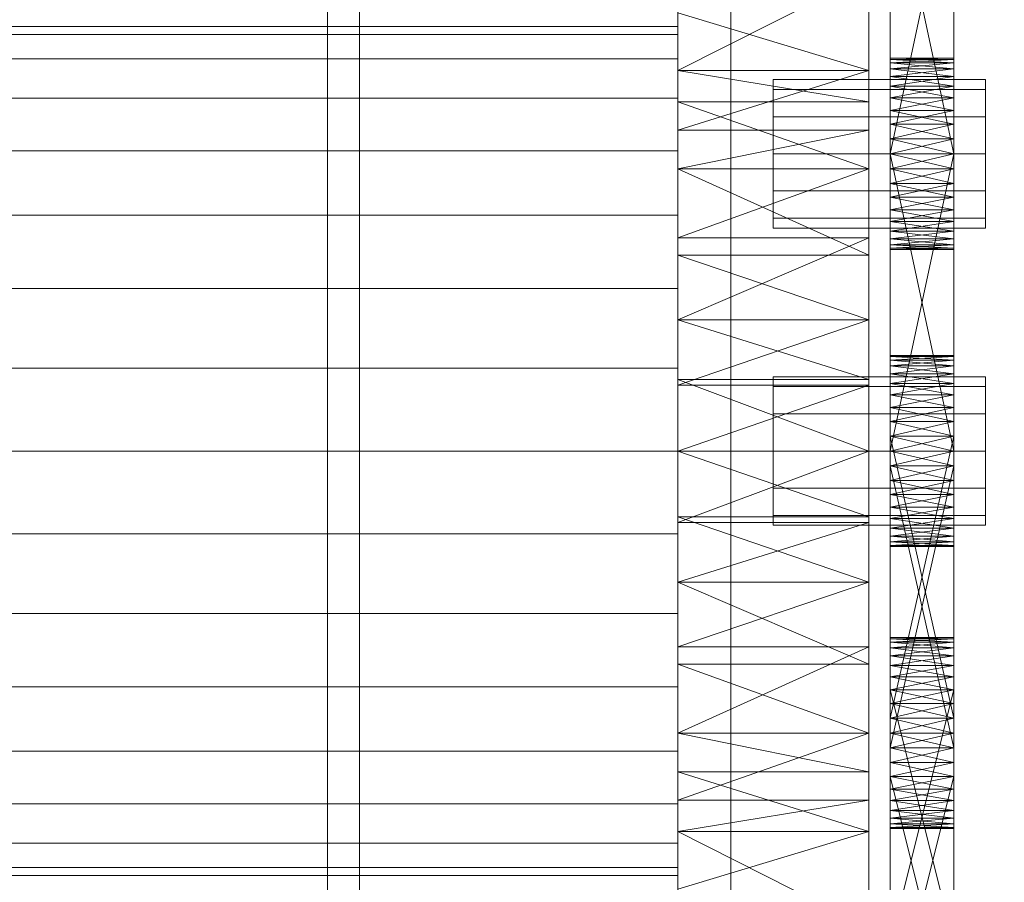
# Model space of a CAD drawing. Header units: millimetres. Extents: x -4738 to 65662, y -68080 to 6847.
# Tile 419 of 656: x 1368 to 1461, y -33554 to -33473. Entities that reach past the tile are written whole.
import ezdxf

# ---------------------------------------------------------------- set-up
doc = ezdxf.new("R2010")
doc.units = ezdxf.units.MM
for name, color, linetype, lineweight in [('COTAS_O', 1, 'Continuous', 0), ('frontal_C03', 7, 'Continuous', 0), ('frontal_secador', 7, 'Continuous', 0)]:
    doc.layers.add(name, color=color, linetype=linetype, lineweight=lineweight)
doc.dimstyles.new('R19_100', dxfattribs={"dimtxt": 250, "dimasz": 150, "dimexe": 150, "dimexo": 80, "dimgap": 100, "dimtad": 1, "dimtih": 1, "dimtoh": 1, "dimdsep": 46, "dimcen": 0.09, "dimadec": 0, "dimazin": 0, "dimtfac": 1, "dimtdec": 4, "dimtofl": 0, "dimtmove": 0, "dimatfit": 3, "dimfxl": 1, "dimtolj": 1, "dimtzin": 0, "dimarcsym": 0})

# ---------------------------------------------------------------- blocks, each defined once
blk = doc.blocks.new('DIM_R31_48')
at = {"layer": 'COTAS_O'}
for p, q in [((-1725, -33700), (-1575, -33655)), ((1725, -33700), (1575, -33655)), ((-1725, -34400), (-1725, -33700)), ((-1725, -33700), (1725, -33700)), ((-1725, -33700), (-1575, -33745)), ((1725, -33700), (1575, -33745)), ((1725, -34400), (1725, -33700))]:
    blk.add_line(p, q, dxfattribs=at)
blk.add_text('3450 O', height=250, dxfattribs=at).set_placement((0, -33600))

msp = doc.modelspace()

# ---------------------------------------------------------------- linework, layer by layer
at = {"layer": 'frontal_C03'}
for p, q in [((1435, -34954.179), (1435, -32259.264)), ((1435, -32263.162), (1435, -34958.077)), ((1435, -35437.51), (1435, -32742.595)), ((1435, -32746.492), (1435, -35441.408))]:
    msp.add_line(p, q, dxfattribs=at)
at = {"layer": 'frontal_secador'}
for p, q in [((1400, -36000), (1400, -33000)), ((1397, -35940), (1397, -33075)), ((1400, -36000), (1400, -33075)), ((1400, -34600), (1400, -33075)), ((1400, -35940), (1400, -33075)), ((1400, -34650), (1400, -33075)), ((1400, -36000), (1400, -33250)), ((1430, -33443.111), (1430, -33477.635)), ((1430, -33443.111), (1430, -33525.858)), ((1448, -33477.635), (1448, -33443.111)), ((1448, -33525.858), (1448, -33443.111)), ((1450, -33488.281), (1450, -33449.481)), ((1456, -33449.481), (1456, -33488.281)), ((1450, -33451.136), (1450, -33488.281)), ((1456, -33488.281), (1456, -33451.136)), ((1450, -33488.281), (1450, -33453.414)), ((1456, -33453.414), (1456, -33488.281)), ((1450, -33485.5), (1450, -33456.092)), ((1450, -33488.281), (1450, -33456.092)), ((1456, -33456.092), (1456, -33485.5)), ((1456, -33456.092), (1456, -33488.281)), ((1450, -33457.5), (1450, -33485.5)), ((1456, -33485.5), (1450, -33457.5)), ((1456, -33457.5), (1450, -33485.5)), ((1456, -33485.5), (1456, -33457.5)), ((1430, -33457.639), (1430, -33477.635)), ((1430, -33501.142), (1430, -33457.639)), ((1430, -33549.365), (1430, -33457.639)), ((1430, -33457.639), (1430, -33525.858)), ((1430, -33591.527), (1430, -33457.639)), ((1448, -33477.635), (1448, -33457.639)), ((1448, -33457.639), (1448, -33501.142)), ((1448, -33457.639), (1448, -33549.365)), ((1448, -33525.858), (1448, -33457.639)), ((1448, -33457.639), (1448, -33591.527)), ((1430, -33477.635), (1430, -33462.194)), ((1448, -33462.194), (1448, -33477.635)), ((1430, -33468.565), (1430, -33477.635)), ((1448, -33468.565), (1430, -33477.635)), ((1448, -33477.635), (1448, -33468.565)), ((1430, -33477.635), (1430, -33472.223)), ((1448, -33477.635), (1430, -33472.223)), ((1448, -33472.223), (1448, -33477.635)), ((1430, -33473.5), (1325, -33473.5)), ((1430, -33474.269), (1325, -33474.269)), ((1430, -33474.269), (1430, -33473.5)), ((1430, -33476.545), (1430, -33474.269)), ((1430, -33476.545), (1325, -33476.545)), ((1430, -33480.241), (1430, -33476.545)), ((1450, -33476.611), (1450, -33476.5)), ((1456, -33476.611), (1450, -33476.5)), ((1456, -33476.5), (1450, -33476.5)), ((1456, -33476.5), (1450, -33476.611)), ((1450, -33476.611), (1450, -33477.481)), ((1450, -33476.94), (1450, -33476.611)), ((1450, -33476.611), (1450, -33479.136)), ((1456, -33476.94), (1450, -33476.611)), ((1456, -33476.611), (1450, -33476.611)), ((1456, -33476.611), (1450, -33476.94)), ((1450, -33477.481), (1450, -33476.94)), ((1456, -33477.481), (1450, -33476.94)), ((1456, -33476.94), (1450, -33476.94)), ((1456, -33476.94), (1450, -33477.481)), ((1456, -33476.611), (1456, -33476.5)), ((1456, -33477.481), (1456, -33476.611)), ((1456, -33476.611), (1456, -33476.94)), ((1456, -33479.136), (1456, -33476.611)), ((1456, -33476.94), (1456, -33477.481)), ((1430, -33477.635), (1430, -33495.058)), ((1430, -33480.589), (1430, -33477.635)), ((1430, -33477.635), (1430, -33501.142)), ((1430, -33477.635), (1430, -33483.268)), ((1430, -33477.635), (1430, -33525.858)), ((1448, -33480.589), (1430, -33477.635)), ((1448, -33477.635), (1430, -33477.635)), ((1448, -33477.635), (1430, -33483.268)), ((1448, -33495.058), (1448, -33477.635)), ((1448, -33477.635), (1448, -33480.589)), ((1448, -33501.142), (1448, -33477.635)), ((1448, -33483.268), (1448, -33477.635)), ((1448, -33525.858), (1448, -33477.635)), ((1450, -33477.481), (1450, -33479.136)), ((1450, -33478.219), (1450, -33477.481)), ((1450, -33481.414), (1450, -33477.481)), ((1450, -33516.281), (1450, -33477.481)), ((1456, -33478.219), (1450, -33477.481)), ((1456, -33477.481), (1450, -33477.481)), ((1456, -33477.481), (1450, -33478.219)), ((1456, -33479.136), (1456, -33477.481)), ((1456, -33477.481), (1456, -33478.219)), ((1456, -33477.481), (1456, -33481.414)), ((1456, -33477.481), (1456, -33516.281)), ((1439, -33479.438), (1439, -33478.5)), ((1459, -33478.5), (1439, -33478.5)), ((1450, -33479.136), (1450, -33478.219)), ((1456, -33479.136), (1450, -33478.219)), ((1456, -33478.219), (1450, -33478.219)), ((1456, -33478.219), (1450, -33479.136)), ((1456, -33478.219), (1456, -33479.136)), ((1459, -33479.438), (1459, -33478.5)), ((1439, -33482), (1439, -33479.438)), ((1459, -33479.438), (1439, -33479.438)), ((1450, -33479.136), (1450, -33481.414)), ((1450, -33480.21), (1450, -33479.136)), ((1450, -33479.136), (1450, -33484.092)), ((1450, -33479.136), (1450, -33516.281)), ((1456, -33480.21), (1450, -33479.136)), ((1456, -33479.136), (1450, -33479.136)), ((1456, -33479.136), (1450, -33480.21)), ((1456, -33481.414), (1456, -33479.136)), ((1456, -33479.136), (1456, -33480.21)), ((1456, -33484.092), (1456, -33479.136)), ((1456, -33516.281), (1456, -33479.136)), ((1459, -33482), (1459, -33479.438)), ((1430, -33480.241), (1325, -33480.241)), ((1430, -33485.216), (1430, -33480.241)), ((1430, -33480.589), (1430, -33495.058)), ((1430, -33486.925), (1430, -33480.589)), ((1448, -33486.925), (1430, -33480.589)), ((1448, -33480.589), (1430, -33480.589)), ((1448, -33495.058), (1448, -33480.589)), ((1448, -33480.589), (1448, -33486.925)), ((1450, -33481.414), (1450, -33480.21)), ((1456, -33481.414), (1450, -33480.21)), ((1456, -33480.21), (1450, -33480.21)), ((1456, -33480.21), (1450, -33481.414)), ((1456, -33480.21), (1456, -33481.414)), ((1450, -33481.414), (1450, -33484.092)), ((1450, -33482.719), (1450, -33481.414)), ((1450, -33516.281), (1450, -33481.414)), ((1456, -33482.719), (1450, -33481.414)), ((1456, -33481.414), (1450, -33481.414)), ((1456, -33481.414), (1450, -33482.719)), ((1456, -33484.092), (1456, -33481.414)), ((1456, -33481.414), (1456, -33482.719)), ((1456, -33481.414), (1456, -33516.281)), ((1439, -33485.5), (1439, -33482)), ((1459, -33482), (1439, -33482)), ((1459, -33485.5), (1459, -33482)), ((1430, -33493.424), (1430, -33483.268)), ((1430, -33483.268), (1430, -33486.925)), ((1430, -33501.142), (1430, -33483.268)), ((1448, -33483.268), (1430, -33483.268)), ((1448, -33483.268), (1430, -33486.925)), ((1448, -33483.268), (1448, -33493.424)), ((1448, -33486.925), (1448, -33483.268)), ((1448, -33483.268), (1448, -33501.142)), ((1450, -33484.092), (1450, -33482.719)), ((1456, -33484.092), (1450, -33482.719)), ((1456, -33482.719), (1450, -33482.719)), ((1456, -33482.719), (1450, -33484.092)), ((1456, -33482.719), (1456, -33484.092)), ((1450, -33513.5), (1450, -33484.092)), ((1450, -33484.092), (1450, -33485.5)), ((1450, -33516.281), (1450, -33484.092)), ((1456, -33485.5), (1450, -33484.092)), ((1456, -33484.092), (1450, -33484.092)), ((1456, -33484.092), (1450, -33485.5)), ((1456, -33484.092), (1456, -33513.5)), ((1456, -33485.5), (1456, -33484.092)), ((1456, -33484.092), (1456, -33516.281)), ((1430, -33485.216), (1325, -33485.216)), ((1430, -33491.277), (1430, -33485.216)), ((1439, -33485.5), (1439, -33489)), ((1439, -33485.5), (1459, -33485.5)), ((1450, -33485.5), (1450, -33513.5)), ((1456, -33513.5), (1450, -33485.5)), ((1456, -33485.5), (1450, -33485.5)), ((1456, -33485.5), (1450, -33513.5)), ((1450, -33488.281), (1450, -33485.5)), ((1450, -33485.5), (1450, -33486.908)), ((1456, -33485.5), (1450, -33486.908)), ((1456, -33486.908), (1450, -33485.5)), ((1456, -33513.5), (1456, -33485.5)), ((1456, -33485.5), (1456, -33488.281)), ((1456, -33486.908), (1456, -33485.5)), ((1459, -33489), (1459, -33485.5)), ((1430, -33495.058), (1430, -33486.925)), ((1430, -33486.925), (1430, -33493.424)), ((1448, -33495.058), (1430, -33486.925)), ((1448, -33486.925), (1430, -33486.925)), ((1448, -33486.925), (1430, -33493.424)), ((1448, -33486.925), (1448, -33495.058)), ((1448, -33493.424), (1448, -33486.925)), ((1450, -33486.908), (1450, -33488.281)), ((1456, -33486.908), (1450, -33486.908)), ((1456, -33486.908), (1450, -33488.281)), ((1456, -33488.281), (1450, -33486.908)), ((1456, -33488.281), (1456, -33486.908)), ((1439, -33489), (1439, -33491.562)), ((1459, -33489), (1439, -33489)), ((1450, -33490.79), (1450, -33488.281)), ((1450, -33488.281), (1450, -33489.586)), ((1450, -33492.781), (1450, -33488.281)), ((1450, -33494.5), (1450, -33488.281)), ((1456, -33488.281), (1450, -33488.281)), ((1456, -33488.281), (1450, -33489.586)), ((1456, -33489.586), (1450, -33488.281)), ((1456, -33488.281), (1456, -33490.79)), ((1456, -33489.586), (1456, -33488.281)), ((1456, -33488.281), (1456, -33492.781)), ((1456, -33488.281), (1456, -33494.5)), ((1459, -33489), (1459, -33491.562)), ((1450, -33489.586), (1450, -33490.79)), ((1456, -33489.586), (1450, -33489.586)), ((1456, -33489.586), (1450, -33490.79)), ((1456, -33490.79), (1450, -33489.586)), ((1456, -33490.79), (1456, -33489.586)), ((1450, -33492.781), (1450, -33490.79)), ((1450, -33490.79), (1450, -33491.864)), ((1456, -33490.79), (1450, -33490.79)), ((1456, -33490.79), (1450, -33491.864)), ((1456, -33491.864), (1450, -33490.79)), ((1456, -33490.79), (1456, -33492.781)), ((1456, -33491.864), (1456, -33490.79)), ((1430, -33491.277), (1325, -33491.277)), ((1430, -33498.193), (1430, -33491.277)), ((1439, -33491.562), (1439, -33492.5)), ((1459, -33491.562), (1439, -33491.562)), ((1450, -33491.864), (1450, -33492.781)), ((1456, -33491.864), (1450, -33491.864)), ((1456, -33491.864), (1450, -33492.781)), ((1456, -33492.781), (1450, -33491.864)), ((1456, -33492.781), (1456, -33491.864)), ((1459, -33491.562), (1459, -33492.5)), ((1459, -33492.5), (1439, -33492.5)), ((1450, -33494.06), (1450, -33492.781)), ((1450, -33492.781), (1450, -33493.519)), ((1450, -33494.5), (1450, -33492.781)), ((1456, -33492.781), (1450, -33492.781)), ((1456, -33492.781), (1450, -33493.519)), ((1456, -33493.519), (1450, -33492.781)), ((1456, -33492.781), (1456, -33494.06)), ((1456, -33493.519), (1456, -33492.781)), ((1456, -33492.781), (1456, -33494.5)), ((1430, -33493.424), (1430, -33501.142)), ((1448, -33493.424), (1430, -33493.424)), ((1448, -33493.424), (1430, -33501.142)), ((1448, -33501.142), (1448, -33493.424)), ((1450, -33493.519), (1450, -33494.06)), ((1456, -33493.519), (1450, -33493.519)), ((1456, -33493.519), (1450, -33494.06)), ((1456, -33494.06), (1450, -33493.519)), ((1456, -33494.06), (1456, -33493.519)), ((1450, -33494.5), (1450, -33494.06)), ((1450, -33494.06), (1450, -33494.389)), ((1456, -33494.06), (1450, -33494.06)), ((1456, -33494.06), (1450, -33494.389)), ((1456, -33494.389), (1450, -33494.06)), ((1450, -33494.389), (1450, -33494.5)), ((1456, -33494.389), (1450, -33494.389)), ((1456, -33494.389), (1450, -33494.5)), ((1456, -33494.5), (1450, -33494.389)), ((1456, -33494.5), (1450, -33494.5)), ((1456, -33494.06), (1456, -33494.5)), ((1456, -33494.389), (1456, -33494.06)), ((1456, -33494.5), (1456, -33494.389)), ((1430, -33501.142), (1430, -33495.058)), ((1448, -33501.142), (1430, -33495.058)), ((1448, -33495.058), (1430, -33495.058)), ((1448, -33495.058), (1448, -33501.142)), ((1430, -33498.193), (1325, -33498.193)), ((1430, -33505.696), (1430, -33498.193)), ((1430, -33501.142), (1430, -33519.698)), ((1430, -33506.752), (1430, -33501.142)), ((1430, -33501.142), (1430, -33525.858)), ((1430, -33501.142), (1430, -33507.302)), ((1430, -33549.365), (1430, -33501.142)), ((1448, -33506.752), (1430, -33501.142)), ((1448, -33501.142), (1430, -33501.142)), ((1448, -33501.142), (1430, -33507.302)), ((1448, -33519.698), (1448, -33501.142)), ((1448, -33501.142), (1448, -33506.752)), ((1448, -33525.858), (1448, -33501.142)), ((1448, -33507.302), (1448, -33501.142)), ((1448, -33501.142), (1448, -33549.365)), ((1450, -33504.611), (1450, -33504.5)), ((1456, -33504.611), (1450, -33504.5)), ((1456, -33504.5), (1450, -33504.5)), ((1456, -33504.5), (1450, -33504.611)), ((1450, -33504.5), (1450, -33504.94)), ((1450, -33504.5), (1450, -33506.219)), ((1450, -33504.611), (1450, -33505.481)), ((1450, -33504.94), (1450, -33504.611)), ((1450, -33504.611), (1450, -33507.136)), ((1450, -33504.611), (1450, -33512.092)), ((1450, -33509.414), (1450, -33504.611)), ((1456, -33504.94), (1450, -33504.611)), ((1456, -33504.611), (1450, -33504.611)), ((1456, -33504.611), (1450, -33504.94)), ((1456, -33504.611), (1456, -33504.5)), ((1456, -33504.94), (1456, -33504.5)), ((1456, -33506.219), (1456, -33504.5)), ((1456, -33505.481), (1456, -33504.611)), ((1456, -33504.611), (1456, -33504.94)), ((1456, -33507.136), (1456, -33504.611)), ((1456, -33512.092), (1456, -33504.611)), ((1456, -33504.611), (1456, -33509.414)), ((1430, -33505.696), (1325, -33505.696)), ((1430, -33513.5), (1430, -33505.696)), ((1450, -33505.481), (1450, -33504.94)), ((1456, -33505.481), (1450, -33504.94)), ((1456, -33504.94), (1450, -33504.94)), ((1456, -33504.94), (1450, -33505.481)), ((1450, -33504.94), (1450, -33506.219)), ((1450, -33505.481), (1450, -33507.136)), ((1450, -33506.219), (1450, -33505.481)), ((1450, -33509.414), (1450, -33505.481)), ((1456, -33506.219), (1450, -33505.481)), ((1456, -33505.481), (1450, -33505.481)), ((1456, -33505.481), (1450, -33506.219)), ((1456, -33504.94), (1456, -33505.481)), ((1456, -33506.219), (1456, -33504.94)), ((1456, -33507.136), (1456, -33505.481)), ((1456, -33505.481), (1456, -33506.219)), ((1456, -33505.481), (1456, -33509.414)), ((1430, -33506.752), (1430, -33519.698)), ((1430, -33513.5), (1430, -33506.752)), ((1448, -33513.5), (1430, -33506.752)), ((1448, -33506.752), (1430, -33506.752)), ((1439, -33507.438), (1439, -33506.5)), ((1459, -33506.5), (1439, -33506.5)), ((1448, -33519.698), (1448, -33506.752)), ((1448, -33506.752), (1448, -33513.5)), ((1450, -33507.136), (1450, -33506.219)), ((1456, -33507.136), (1450, -33506.219)), ((1456, -33506.219), (1450, -33506.219)), ((1456, -33506.219), (1450, -33507.136)), ((1450, -33506.219), (1450, -33508.21)), ((1450, -33506.219), (1450, -33510.719)), ((1450, -33506.219), (1450, -33541.483)), ((1450, -33544.161), (1450, -33506.219)), ((1456, -33506.219), (1456, -33507.136)), ((1456, -33508.21), (1456, -33506.219)), ((1456, -33510.719), (1456, -33506.219)), ((1456, -33541.483), (1456, -33506.219)), ((1456, -33506.219), (1456, -33544.161)), ((1459, -33507.438), (1459, -33506.5)), ((1430, -33520.248), (1430, -33507.302)), ((1430, -33507.302), (1430, -33513.5)), ((1430, -33525.858), (1430, -33507.302)), ((1448, -33507.302), (1430, -33507.302)), ((1448, -33507.302), (1430, -33513.5)), ((1439, -33510), (1439, -33507.438)), ((1459, -33507.438), (1439, -33507.438)), ((1448, -33507.302), (1448, -33520.248)), ((1448, -33513.5), (1448, -33507.302)), ((1448, -33507.302), (1448, -33525.858)), ((1450, -33507.136), (1450, -33509.414)), ((1450, -33508.21), (1450, -33507.136)), ((1450, -33507.136), (1450, -33512.092)), ((1456, -33508.21), (1450, -33507.136)), ((1456, -33507.136), (1450, -33507.136)), ((1456, -33507.136), (1450, -33508.21)), ((1456, -33509.414), (1456, -33507.136)), ((1456, -33507.136), (1456, -33508.21)), ((1456, -33512.092), (1456, -33507.136)), ((1459, -33510), (1459, -33507.438)), ((1450, -33509.414), (1450, -33508.21)), ((1456, -33509.414), (1450, -33508.21)), ((1456, -33508.21), (1450, -33508.21)), ((1456, -33508.21), (1450, -33509.414)), ((1450, -33508.21), (1450, -33510.719)), ((1456, -33508.21), (1456, -33509.414)), ((1456, -33510.719), (1456, -33508.21)), ((1450, -33509.414), (1450, -33512.092)), ((1450, -33510.719), (1450, -33509.414)), ((1450, -33540.075), (1450, -33509.414)), ((1450, -33545.365), (1450, -33509.414)), ((1450, -33548.635), (1450, -33509.414)), ((1456, -33510.719), (1450, -33509.414)), ((1456, -33509.414), (1450, -33509.414)), ((1456, -33509.414), (1450, -33510.719)), ((1456, -33512.092), (1456, -33509.414)), ((1456, -33509.414), (1456, -33510.719)), ((1456, -33509.414), (1456, -33540.075)), ((1456, -33509.414), (1456, -33545.365)), ((1456, -33509.414), (1456, -33548.635)), ((1439, -33513.5), (1439, -33510)), ((1459, -33510), (1439, -33510)), ((1459, -33513.5), (1459, -33510)), ((1450, -33512.092), (1450, -33510.719)), ((1456, -33512.092), (1450, -33510.719)), ((1456, -33510.719), (1450, -33510.719)), ((1456, -33510.719), (1450, -33512.092)), ((1450, -33510.719), (1450, -33538.667)), ((1450, -33513.5), (1450, -33510.719)), ((1450, -33510.719), (1450, -33541.483)), ((1450, -33544.161), (1450, -33510.719)), ((1456, -33510.719), (1456, -33512.092)), ((1456, -33538.667), (1456, -33510.719)), ((1456, -33510.719), (1456, -33513.5)), ((1456, -33541.483), (1456, -33510.719)), ((1456, -33510.719), (1456, -33544.161)), ((1450, -33512.092), (1450, -33514.908)), ((1450, -33513.5), (1450, -33512.092)), ((1450, -33540.075), (1450, -33512.092)), ((1450, -33512.092), (1450, -33538.667)), ((1450, -33512.092), (1450, -33542.857)), ((1450, -33512.092), (1450, -33545.365)), ((1450, -33512.092), (1450, -33548.635)), ((1456, -33513.5), (1450, -33512.092)), ((1456, -33512.092), (1450, -33512.092)), ((1456, -33512.092), (1450, -33538.667)), ((1456, -33538.667), (1450, -33512.092)), ((1456, -33512.092), (1450, -33513.5)), ((1456, -33514.908), (1456, -33512.092)), ((1456, -33512.092), (1456, -33513.5)), ((1456, -33512.092), (1456, -33540.075)), ((1456, -33538.667), (1456, -33512.092)), ((1456, -33542.857), (1456, -33512.092)), ((1456, -33545.365), (1456, -33512.092)), ((1456, -33548.635), (1456, -33512.092)), ((1325, -33513.5), (1430, -33513.5)), ((1430, -33521.304), (1430, -33513.5)), ((1430, -33519.698), (1430, -33513.5)), ((1430, -33513.5), (1430, -33520.248)), ((1430, -33513.5), (1448, -33513.5)), ((1448, -33513.5), (1430, -33520.248)), ((1448, -33519.698), (1430, -33513.5)), ((1439, -33513.5), (1439, -33517)), ((1439, -33513.5), (1459, -33513.5)), ((1448, -33513.5), (1448, -33519.698)), ((1448, -33520.248), (1448, -33513.5)), ((1450, -33516.281), (1450, -33513.5)), ((1450, -33513.5), (1450, -33514.908)), ((1450, -33513.5), (1456, -33513.5)), ((1456, -33513.5), (1450, -33514.908)), ((1456, -33514.908), (1450, -33513.5)), ((1450, -33541.483), (1450, -33513.5)), ((1450, -33544.161), (1450, -33513.5)), ((1456, -33513.5), (1456, -33516.281)), ((1456, -33514.908), (1456, -33513.5)), ((1456, -33513.5), (1456, -33541.483)), ((1456, -33513.5), (1456, -33544.161)), ((1459, -33517), (1459, -33513.5)), ((1450, -33514.908), (1450, -33516.281)), ((1456, -33514.908), (1450, -33514.908)), ((1456, -33514.908), (1450, -33516.281)), ((1456, -33516.281), (1450, -33514.908)), ((1450, -33514.908), (1450, -33542.857)), ((1450, -33541.483), (1450, -33514.908)), ((1456, -33541.483), (1450, -33514.908)), ((1456, -33514.908), (1450, -33541.483)), ((1456, -33516.281), (1456, -33514.908)), ((1456, -33542.857), (1456, -33514.908)), ((1456, -33514.908), (1456, -33541.483)), ((1450, -33518.79), (1450, -33516.281)), ((1450, -33516.281), (1450, -33517.586)), ((1450, -33520.781), (1450, -33516.281)), ((1450, -33522.5), (1450, -33516.281)), ((1456, -33516.281), (1450, -33516.281)), ((1456, -33516.281), (1450, -33517.586)), ((1456, -33517.586), (1450, -33516.281)), ((1456, -33516.281), (1456, -33518.79)), ((1456, -33517.586), (1456, -33516.281)), ((1456, -33516.281), (1456, -33520.781)), ((1456, -33516.281), (1456, -33522.5)), ((1439, -33517), (1439, -33519.562)), ((1459, -33517), (1439, -33517)), ((1450, -33517.586), (1450, -33518.79)), ((1456, -33517.586), (1450, -33517.586)), ((1456, -33517.586), (1450, -33518.79)), ((1456, -33518.79), (1450, -33517.586)), ((1456, -33518.79), (1456, -33517.586)), ((1459, -33517), (1459, -33519.562)), ((1450, -33520.781), (1450, -33518.79)), ((1450, -33518.79), (1450, -33519.864)), ((1456, -33518.79), (1450, -33518.79)), ((1456, -33518.79), (1450, -33519.864)), ((1456, -33519.864), (1450, -33518.79)), ((1456, -33518.79), (1456, -33520.781)), ((1456, -33519.864), (1456, -33518.79)), ((1430, -33525.858), (1430, -33519.698)), ((1448, -33525.858), (1430, -33519.698)), ((1448, -33519.698), (1430, -33519.698)), ((1439, -33519.562), (1439, -33520.5)), ((1459, -33519.562), (1439, -33519.562)), ((1448, -33519.698), (1448, -33525.858)), ((1459, -33519.562), (1459, -33520.5)), ((1430, -33520.248), (1430, -33525.858)), ((1448, -33520.248), (1430, -33520.248)), ((1448, -33520.248), (1430, -33525.858)), ((1459, -33520.5), (1439, -33520.5)), ((1448, -33525.858), (1448, -33520.248)), ((1450, -33519.864), (1450, -33520.781)), ((1456, -33519.864), (1450, -33519.864)), ((1456, -33519.864), (1450, -33520.781)), ((1456, -33520.781), (1450, -33519.864)), ((1456, -33520.781), (1456, -33519.864)), ((1430, -33521.304), (1325, -33521.304)), ((1430, -33521.304), (1430, -33528.807)), ((1450, -33522.06), (1450, -33520.781)), ((1450, -33520.781), (1450, -33521.519)), ((1450, -33522.5), (1450, -33520.781)), ((1456, -33520.781), (1450, -33520.781)), ((1456, -33520.781), (1450, -33521.519)), ((1456, -33521.519), (1450, -33520.781)), ((1450, -33521.519), (1450, -33522.06)), ((1456, -33521.519), (1450, -33521.519)), ((1456, -33521.519), (1450, -33522.06)), ((1456, -33522.06), (1450, -33521.519)), ((1456, -33520.781), (1456, -33522.06)), ((1456, -33521.519), (1456, -33520.781)), ((1456, -33520.781), (1456, -33522.5)), ((1456, -33522.06), (1456, -33521.519)), ((1450, -33522.5), (1450, -33522.06)), ((1450, -33522.06), (1450, -33522.389)), ((1456, -33522.06), (1450, -33522.06)), ((1456, -33522.06), (1450, -33522.389)), ((1456, -33522.389), (1450, -33522.06)), ((1450, -33522.389), (1450, -33522.5)), ((1456, -33522.389), (1450, -33522.389)), ((1456, -33522.389), (1450, -33522.5)), ((1456, -33522.5), (1450, -33522.389)), ((1456, -33522.5), (1450, -33522.5)), ((1456, -33522.06), (1456, -33522.5)), ((1456, -33522.389), (1456, -33522.06)), ((1456, -33522.5), (1456, -33522.389)), ((1430, -33525.858), (1430, -33543.732)), ((1430, -33533.576), (1430, -33525.858)), ((1430, -33549.365), (1430, -33525.858)), ((1430, -33525.858), (1430, -33531.942)), ((1430, -33525.858), (1430, -33569.361)), ((1430, -33525.858), (1430, -33591.527)), ((1448, -33525.858), (1430, -33525.858)), ((1448, -33525.858), (1430, -33531.942)), ((1448, -33533.576), (1430, -33525.858)), ((1448, -33543.732), (1448, -33525.858)), ((1448, -33525.858), (1448, -33533.576)), ((1448, -33525.858), (1448, -33549.365)), ((1448, -33531.942), (1448, -33525.858)), ((1448, -33569.361), (1448, -33525.858)), ((1448, -33591.527), (1448, -33525.858)), ((1430, -33528.807), (1325, -33528.807)), ((1430, -33528.807), (1430, -33535.723)), ((1450, -33531.186), (1450, -33531.075)), ((1456, -33531.186), (1450, -33531.075)), ((1456, -33531.075), (1450, -33531.075)), ((1456, -33531.075), (1450, -33531.186)), ((1450, -33531.075), (1450, -33531.516)), ((1450, -33531.186), (1450, -33532.056)), ((1450, -33531.516), (1450, -33531.186)), ((1450, -33533.711), (1450, -33531.186)), ((1456, -33531.516), (1450, -33531.186)), ((1456, -33531.186), (1450, -33531.186)), ((1456, -33531.186), (1450, -33531.516)), ((1450, -33532.056), (1450, -33531.516)), ((1456, -33532.056), (1450, -33531.516)), ((1456, -33531.516), (1450, -33531.516)), ((1456, -33531.516), (1450, -33532.056)), ((1450, -33531.516), (1450, -33532.794)), ((1450, -33531.516), (1450, -33534.785)), ((1450, -33531.516), (1450, -33562.642)), ((1456, -33531.186), (1456, -33531.075)), ((1456, -33531.516), (1456, -33531.075)), ((1456, -33532.056), (1456, -33531.186)), ((1456, -33531.186), (1456, -33531.516)), ((1456, -33531.186), (1456, -33533.711)), ((1456, -33531.516), (1456, -33532.056)), ((1456, -33532.794), (1456, -33531.516)), ((1456, -33534.785), (1456, -33531.516)), ((1456, -33562.642), (1456, -33531.516)), ((1430, -33546.411), (1430, -33531.942)), ((1430, -33531.942), (1430, -33540.075)), ((1430, -33549.365), (1430, -33531.942)), ((1448, -33531.942), (1430, -33531.942)), ((1448, -33531.942), (1430, -33540.075)), ((1448, -33531.942), (1448, -33546.411)), ((1448, -33540.075), (1448, -33531.942)), ((1448, -33531.942), (1448, -33549.365)), ((1450, -33532.056), (1450, -33533.711)), ((1450, -33532.794), (1450, -33532.056)), ((1450, -33532.056), (1450, -33535.99)), ((1450, -33532.056), (1450, -33541.483)), ((1456, -33532.794), (1450, -33532.056)), ((1456, -33532.056), (1450, -33532.056)), ((1456, -33532.056), (1450, -33532.794)), ((1456, -33533.711), (1456, -33532.056)), ((1456, -33532.056), (1456, -33532.794)), ((1456, -33535.99), (1456, -33532.056)), ((1456, -33541.483), (1456, -33532.056)), ((1430, -33533.576), (1430, -33543.732)), ((1430, -33540.075), (1430, -33533.576)), ((1448, -33540.075), (1430, -33533.576)), ((1448, -33533.576), (1430, -33533.576)), ((1448, -33543.732), (1448, -33533.576)), ((1448, -33533.576), (1448, -33540.075)), ((1450, -33533.711), (1450, -33532.794)), ((1456, -33533.711), (1450, -33532.794)), ((1456, -33532.794), (1450, -33532.794)), ((1456, -33532.794), (1450, -33533.711)), ((1450, -33532.794), (1450, -33534.785)), ((1456, -33532.794), (1456, -33533.711)), ((1456, -33534.785), (1456, -33532.794)), ((1450, -33533.711), (1450, -33535.99)), ((1450, -33534.785), (1450, -33533.711)), ((1450, -33561.268), (1450, -33533.711)), ((1450, -33566.831), (1450, -33533.711)), ((1450, -33533.711), (1450, -33541.483)), ((1450, -33573.05), (1450, -33533.711)), ((1456, -33534.785), (1450, -33533.711)), ((1456, -33533.711), (1450, -33533.711)), ((1456, -33533.711), (1450, -33534.785)), ((1456, -33535.99), (1456, -33533.711)), ((1456, -33533.711), (1456, -33534.785)), ((1456, -33533.711), (1456, -33561.268)), ((1456, -33533.711), (1456, -33566.831)), ((1456, -33541.483), (1456, -33533.711)), ((1456, -33533.711), (1456, -33573.05)), ((1450, -33535.99), (1450, -33534.785)), ((1456, -33535.99), (1450, -33534.785)), ((1456, -33534.785), (1450, -33534.785)), ((1456, -33534.785), (1450, -33535.99)), ((1450, -33534.785), (1450, -33559.964)), ((1450, -33537.294), (1450, -33534.785)), ((1450, -33534.785), (1450, -33562.642)), ((1450, -33540.075), (1450, -33534.785)), ((1450, -33570.414), (1450, -33534.785)), ((1456, -33534.785), (1456, -33535.99)), ((1456, -33559.964), (1456, -33534.785)), ((1456, -33534.785), (1456, -33537.294)), ((1456, -33562.642), (1456, -33534.785)), ((1456, -33534.785), (1456, -33540.075)), ((1456, -33534.785), (1456, -33570.414)), ((1430, -33535.723), (1325, -33535.723)), ((1430, -33535.723), (1430, -33541.784)), ((1450, -33535.99), (1450, -33538.667)), ((1450, -33537.294), (1450, -33535.99)), ((1450, -33561.268), (1450, -33535.99)), ((1450, -33535.99), (1450, -33559.964)), ((1450, -33535.99), (1450, -33541.483)), ((1456, -33537.294), (1450, -33535.99)), ((1456, -33535.99), (1450, -33535.99)), ((1456, -33535.99), (1450, -33559.964)), ((1456, -33559.964), (1450, -33535.99)), ((1456, -33535.99), (1450, -33537.294)), ((1456, -33538.667), (1456, -33535.99)), ((1456, -33535.99), (1456, -33537.294)), ((1456, -33535.99), (1456, -33561.268)), ((1456, -33559.964), (1456, -33535.99)), ((1456, -33541.483), (1456, -33535.99)), ((1450, -33538.667), (1450, -33537.294)), ((1456, -33538.667), (1450, -33537.294)), ((1456, -33537.294), (1450, -33537.294)), ((1450, -33540.075), (1450, -33537.294)), ((1456, -33537.294), (1450, -33538.667)), ((1456, -33537.294), (1456, -33538.667)), ((1456, -33537.294), (1456, -33540.075)), ((1450, -33538.667), (1450, -33540.075)), ((1456, -33538.667), (1450, -33538.667)), ((1456, -33538.667), (1450, -33540.075)), ((1450, -33538.667), (1450, -33541.483)), ((1456, -33540.075), (1450, -33538.667)), ((1456, -33540.075), (1456, -33538.667)), ((1456, -33541.483), (1456, -33538.667)), ((1430, -33540.075), (1430, -33546.411)), ((1430, -33543.732), (1430, -33540.075)), ((1448, -33540.075), (1430, -33540.075)), ((1448, -33540.075), (1430, -33546.411)), ((1448, -33543.732), (1430, -33540.075)), ((1448, -33546.411), (1448, -33540.075)), ((1448, -33540.075), (1448, -33543.732)), ((1450, -33542.857), (1450, -33540.075)), ((1450, -33540.075), (1450, -33541.483)), ((1450, -33545.365), (1450, -33540.075)), ((1456, -33540.075), (1450, -33540.075)), ((1456, -33540.075), (1450, -33541.483)), ((1456, -33541.483), (1450, -33540.075)), ((1450, -33570.414), (1450, -33540.075)), ((1456, -33540.075), (1456, -33542.857)), ((1456, -33541.483), (1456, -33540.075)), ((1456, -33540.075), (1456, -33545.365)), ((1456, -33540.075), (1456, -33570.414)), ((1430, -33541.784), (1325, -33541.784)), ((1430, -33541.784), (1430, -33546.759)), ((1450, -33542.857), (1450, -33541.483)), ((1456, -33541.483), (1450, -33541.483)), ((1456, -33541.483), (1450, -33542.857)), ((1456, -33542.857), (1450, -33541.483)), ((1450, -33541.483), (1450, -33544.161)), ((1450, -33541.483), (1450, -33569.34)), ((1450, -33541.483), (1450, -33571.331)), ((1450, -33541.483), (1450, -33573.05)), ((1450, -33541.483), (1450, -33546.439)), ((1450, -33541.483), (1450, -33548.965)), ((1456, -33541.483), (1456, -33542.857)), ((1456, -33544.161), (1456, -33541.483)), ((1456, -33569.34), (1456, -33541.483)), ((1456, -33571.331), (1456, -33541.483)), ((1456, -33573.05), (1456, -33541.483)), ((1456, -33546.439), (1456, -33541.483)), ((1456, -33548.965), (1456, -33541.483)), ((1450, -33545.365), (1450, -33542.857)), ((1450, -33542.857), (1450, -33544.161)), ((1456, -33542.857), (1450, -33542.857)), ((1456, -33542.857), (1450, -33544.161)), ((1456, -33544.161), (1450, -33542.857)), ((1450, -33568.135), (1450, -33542.857)), ((1450, -33570.414), (1450, -33542.857)), ((1456, -33542.857), (1456, -33545.365)), ((1456, -33544.161), (1456, -33542.857)), ((1456, -33542.857), (1456, -33568.135)), ((1456, -33542.857), (1456, -33570.414)), ((1430, -33549.365), (1430, -33543.732)), ((1448, -33549.365), (1430, -33543.732)), ((1448, -33543.732), (1430, -33543.732)), ((1448, -33543.732), (1448, -33549.365)), ((1450, -33544.161), (1450, -33545.365)), ((1456, -33544.161), (1450, -33544.161)), ((1456, -33544.161), (1450, -33545.365)), ((1456, -33545.365), (1450, -33544.161)), ((1450, -33544.161), (1450, -33569.34)), ((1450, -33568.135), (1450, -33544.161)), ((1456, -33568.135), (1450, -33544.161)), ((1456, -33544.161), (1450, -33568.135)), ((1450, -33546.439), (1450, -33544.161)), ((1450, -33548.094), (1450, -33544.161)), ((1450, -33548.965), (1450, -33544.161)), ((1456, -33545.365), (1456, -33544.161)), ((1456, -33569.34), (1456, -33544.161)), ((1456, -33544.161), (1456, -33568.135)), ((1456, -33544.161), (1456, -33546.439)), ((1456, -33544.161), (1456, -33548.094)), ((1456, -33544.161), (1456, -33548.965)), ((1450, -33547.357), (1450, -33545.365)), ((1450, -33545.365), (1450, -33546.439)), ((1450, -33548.635), (1450, -33545.365)), ((1456, -33545.365), (1450, -33545.365)), ((1456, -33545.365), (1450, -33546.439)), ((1456, -33546.439), (1450, -33545.365)), ((1456, -33545.365), (1456, -33547.357)), ((1456, -33546.439), (1456, -33545.365)), ((1456, -33545.365), (1456, -33548.635)), ((1430, -33546.411), (1430, -33549.365)), ((1448, -33546.411), (1430, -33546.411)), ((1448, -33546.411), (1430, -33549.365)), ((1448, -33549.365), (1448, -33546.411)), ((1450, -33546.439), (1450, -33547.357)), ((1456, -33546.439), (1450, -33546.439)), ((1456, -33546.439), (1450, -33547.357)), ((1456, -33547.357), (1450, -33546.439)), ((1450, -33548.094), (1450, -33546.439)), ((1450, -33546.439), (1450, -33548.965)), ((1456, -33547.357), (1456, -33546.439)), ((1456, -33546.439), (1456, -33548.094)), ((1456, -33548.965), (1456, -33546.439)), ((1430, -33546.759), (1325, -33546.759)), ((1430, -33546.759), (1430, -33550.455)), ((1450, -33548.635), (1450, -33547.357)), ((1450, -33547.357), (1450, -33548.094)), ((1456, -33547.357), (1450, -33547.357)), ((1456, -33547.357), (1450, -33548.094)), ((1456, -33548.094), (1450, -33547.357)), ((1456, -33547.357), (1456, -33548.635)), ((1456, -33548.094), (1456, -33547.357)), ((1450, -33548.094), (1450, -33548.635)), ((1456, -33548.094), (1450, -33548.094)), ((1456, -33548.094), (1450, -33548.635)), ((1456, -33548.635), (1450, -33548.094)), ((1450, -33548.965), (1450, -33548.094)), ((1456, -33548.635), (1456, -33548.094)), ((1456, -33548.094), (1456, -33548.965)), ((1430, -33549.365), (1430, -33564.806)), ((1430, -33558.435), (1430, -33549.365)), ((1430, -33569.361), (1430, -33549.365)), ((1430, -33549.365), (1430, -33554.777)), ((1430, -33583.889), (1430, -33549.365)), ((1430, -33591.527), (1430, -33549.365)), ((1448, -33549.365), (1430, -33549.365)), ((1448, -33549.365), (1430, -33554.777)), ((1448, -33558.435), (1430, -33549.365)), ((1448, -33564.806), (1448, -33549.365)), ((1448, -33549.365), (1448, -33558.435)), ((1448, -33549.365), (1448, -33569.361)), ((1448, -33554.777), (1448, -33549.365)), ((1448, -33549.365), (1448, -33583.889)), ((1448, -33549.365), (1448, -33591.527)), ((1450, -33549.075), (1450, -33548.635)), ((1450, -33548.635), (1450, -33548.965)), ((1456, -33548.635), (1450, -33548.635)), ((1456, -33548.635), (1450, -33548.965)), ((1456, -33548.965), (1450, -33548.635)), ((1450, -33548.965), (1450, -33549.075)), ((1456, -33548.965), (1450, -33548.965)), ((1456, -33548.965), (1450, -33549.075)), ((1456, -33549.075), (1450, -33548.965)), ((1456, -33549.075), (1450, -33549.075)), ((1456, -33548.635), (1456, -33549.075)), ((1456, -33548.965), (1456, -33548.635)), ((1456, -33549.075), (1456, -33548.965)), ((1430, -33550.455), (1325, -33550.455)), ((1430, -33550.455), (1430, -33552.731)), ((1430, -33552.731), (1325, -33552.731)), ((1430, -33552.731), (1430, -33553.5)), ((1430, -33553.5), (1325, -33553.5))]:
    msp.add_line(p, q, dxfattribs=at)

# ---------------------------------------------------------------- dimensions: what is measured, and where the dimension line sits
at = {"layer": 'COTAS_O'}
dim = msp.add_aligned_dim(p1=(-1725, -34400), p2=(1725, -34400), distance=700, text='<> O', dimstyle='R19_100', dxfattribs=at)
dim.commit()
dim.dimension.update_dxf_attribs({"geometry": 'DIM_R31_48', "text_midpoint": (0, -33700)})

doc.saveas('drawing.dxf')
